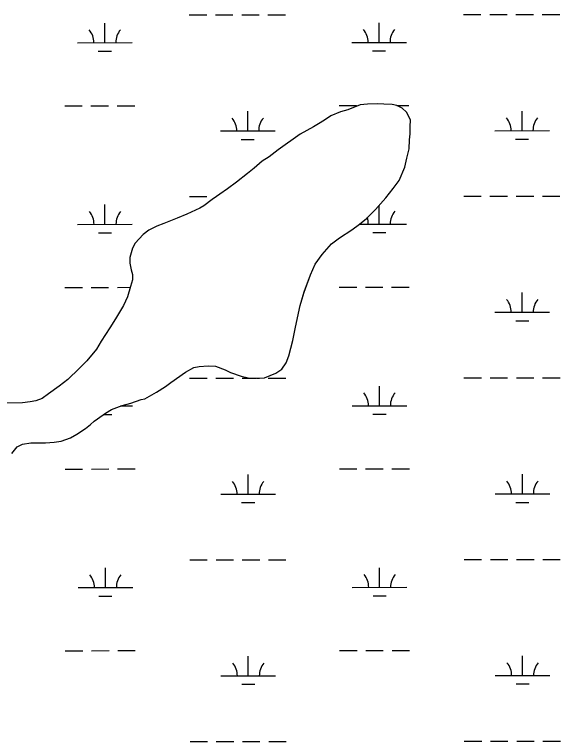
# Model space of a CAD drawing. Extents: x 3297753 to 3335611, y 652252 to 677623.
# Drawn here: x 3330152 to 3331151, y 664576 to 665907 of the extents above; entities that cross this region are included whole.
import ezdxf

# ---------------------------------------------------------------- set-up
doc = ezdxf.new("R2010")
doc.units = 0
doc.layers.add('V-SITE-VEGE', color=7, linetype='Continuous')
doc.layers.add('V-WETL-SWMP', color=7, linetype='Continuous')

msp = doc.modelspace()

# ---------------------------------------------------------------- linework, layer by layer
at = {"layer": 'V-SITE-VEGE'}
for p, q in [((3330783.9, 665741.7), (3330761.4, 665732.7)), ((3330797.8, 665743.3), (3330783.9, 665741.7)), ((3330815.3, 665743.4), (3330797.8, 665743.3)), ((3330827.7, 665742.8), (3330815.3, 665743.4)), ((3330843, 665742.2), (3330827.7, 665742.8)), ((3330851.1, 665740.9), (3330843, 665742.2)), ((3330861.3, 665735.9), (3330851.1, 665740.9)), ((3330868.7, 665728.6), (3330861.3, 665735.9)), ((3330730.8, 665721.4), (3330720.7, 665714.8)), ((3330748.3, 665728.9), (3330730.8, 665721.4)), ((3330761.4, 665732.7), (3330748.3, 665728.9)), ((3330876.2, 665714.1), (3330868.7, 665728.6)), ((3330711.2, 665708.8), (3330698.9, 665701.4)), ((3330720.7, 665714.8), (3330711.2, 665708.8)), ((3330875.5, 665701.7), (3330876.2, 665714.1)), ((3330698.9, 665701.4), (3330674.2, 665688)), ((3330875.7, 665688.6), (3330875.5, 665701.7)), ((3330674.2, 665688), (3330634.4, 665659.2)), ((3330874.3, 665677.6), (3330875.7, 665688.6)), ((3330873.8, 665661.5), (3330874.3, 665677.6)), ((3330634.4, 665659.2), (3330617.7, 665646.6)), ((3330869.6, 665644), (3330873.8, 665661.5)), ((3330617.7, 665646.6), (3330604.7, 665638.4)), ((3330866.1, 665627.9), (3330869.6, 665644)), ((3330604.7, 665638.4), (3330590.2, 665625.9)), ((3330577.9, 665616.3), (3330557.6, 665600)), ((3330590.2, 665625.9), (3330577.9, 665616.3)), ((3330855.4, 665603), (3330866.1, 665627.9)), ((3330844.6, 665588.3), (3330855.4, 665603)), ((3330541.7, 665588.2), (3330513.4, 665568.2)), ((3330557.6, 665600), (3330541.7, 665588.2)), ((3330830.9, 665571.3), (3330844.6, 665588.3)), ((3330513.4, 665568.2), (3330498.2, 665557.1)), ((3330812.1, 665550), (3330830.9, 665571.3)), ((3330490.9, 665552.6), (3330466.9, 665541.4)), ((3330498.2, 665557.1), (3330490.9, 665552.6)), ((3330795.5, 665533.8), (3330812.1, 665550)), ((3330466.9, 665541.4), (3330449.5, 665534)), ((3330424.8, 665524.2), (3330412.4, 665519.7)), ((3330449.5, 665534), (3330424.8, 665524.2)), ((3330768.7, 665513.1), (3330783.2, 665523.4)), ((3330783.2, 665523.4), (3330795.5, 665533.8)), ((3330397.2, 665512.3), (3330387, 665504.1)), ((3330412.4, 665519.7), (3330397.2, 665512.3)), ((3330746.2, 665498.2), (3330768.7, 665513.1)), ((3330387, 665504.1), (3330372.6, 665488.7)), ((3330731.7, 665487.1), (3330746.2, 665498.2)), ((3330372.6, 665488.7), (3330367.6, 665479.1)), ((3330714.4, 665468), (3330731.7, 665487.1)), ((3330367.6, 665479.1), (3330362.6, 665462.3)), ((3330362.6, 665462.3), (3330362.7, 665452.1)), ((3330702.1, 665450.3), (3330714.4, 665468)), ((3330362.7, 665452.1), (3330365, 665439.7)), ((3330693.6, 665430.6), (3330702.1, 665450.3)), ((3330365, 665439.7), (3330367.3, 665431)), ((3330367.3, 665431), (3330367.4, 665421.5)), ((3330681.5, 665399.1), (3330693.6, 665430.6)), ((3330367.4, 665421.5), (3330363.9, 665409)), ((3330363.9, 665409), (3330358.2, 665390)), ((3330358.2, 665390), (3330351.1, 665374.6)), ((3330674.4, 665374.2), (3330681.5, 665399.1)), ((3330351.1, 665374.6), (3330336.7, 665349.6)), ((3330666.1, 665334.7), (3330674.4, 665374.2)), ((3330336.7, 665349.6), (3330326, 665333.5)), ((3330326, 665333.5), (3330310.1, 665309.2)), ((3330661.2, 665310.5), (3330666.1, 665334.7)), ((3330310.1, 665309.2), (3330301.5, 665294.5)), ((3330653.5, 665282), (3330661.2, 665310.5)), ((3330301.5, 665294.5), (3330284.2, 665273.2)), ((3330648.5, 665269.5), (3330653.5, 665282)), ((3330284.2, 665273.2), (3330269.8, 665259.2)), ((3330640.6, 665257.8), (3330648.5, 665269.5)), ((3330269.8, 665259.2), (3330249.5, 665238.6)), ((3330464.7, 665252.4), (3330480, 665260.5)), ((3330480, 665260.5), (3330489.4, 665262.8)), ((3330489.4, 665262.8), (3330506.2, 665263.7)), ((3330506.2, 665263.7), (3330519.3, 665263.1)), ((3330519.3, 665263.1), (3330536.9, 665256.7)), ((3330536.9, 665256.7), (3330547.2, 665251.7)), ((3330629.7, 665250.4), (3330640.6, 665257.8)), ((3330437.9, 665233.1), (3330464.7, 665252.4)), ((3330547.2, 665251.7), (3330566.2, 665244.6)), ((3330566.2, 665244.6), (3330579.4, 665241.8)), ((3330579.4, 665241.8), (3330594.7, 665241.3)), ((3330594.7, 665241.3), (3330609.3, 665242.1)), ((3330609.3, 665242.1), (3330629.7, 665250.4)), ((3330249.5, 665238.6), (3330233.6, 665226.7)), ((3330427.8, 665225.7), (3330437.9, 665233.1)), ((3330233.6, 665226.7), (3330214, 665212.6)), ((3330403.1, 665210.9), (3330411.8, 665215.3)), ((3330411.8, 665215.3), (3330427.8, 665225.7)), ((3330202.4, 665203.8), (3330190.8, 665200)), ((3330214, 665212.6), (3330202.4, 665203.8)), ((3330364.6, 665195.2), (3330383.5, 665201.9)), ((3330383.5, 665201.9), (3330390, 665203.5)), ((3330390, 665203.5), (3330403.1, 665210.9)), ((3330166, 665196.1), (3330128.1, 665195.7)), ((3330180.6, 665197.7), (3330166, 665196.1)), ((3330190.8, 665200), (3330180.6, 665197.7)), ((3330328.9, 665183.9), (3330348.5, 665191.4)), ((3330348.5, 665191.4), (3330364.6, 665195.2)), ((3330303.5, 665166.8), (3330318, 665177.2)), ((3330318, 665177.2), (3330328.9, 665183.9)), ((3330290.5, 665156.5), (3330297.7, 665162.4)), ((3330297.7, 665162.4), (3330303.5, 665166.8)), ((3330265.9, 665138.7), (3330281.8, 665149.1)), ((3330281.8, 665149.1), (3330290.5, 665156.5)), ((3330254.2, 665132), (3330265.9, 665138.7)), ((3330166, 665120.2), (3330181.3, 665122.5)), ((3330181.3, 665122.5), (3330208.4, 665122.8)), ((3330208.4, 665122.8), (3330224.4, 665123.7)), ((3330224.4, 665123.7), (3330236.8, 665126)), ((3330236.8, 665126), (3330254.2, 665132)), ((3330146.5, 665103.2), (3330156.6, 665115.7)), ((3330156.6, 665115.7), (3330166, 665120.2))]:
    msp.add_line(p, q, dxfattribs=at)
at = {"layer": 'V-WETL-SWMP'}
for p, q in [((3330471.4, 665906.5), (3330503.4, 665906.6)), ((3330519.4, 665906.6), (3330551.4, 665906.6)), ((3330567.4, 665906.6), (3330599.4, 665906.7)), ((3330615.4, 665906.7), (3330647.4, 665906.7)), ((3330973.3, 665907), (3331005.3, 665907.1)), ((3331021.3, 665907.1), (3331053.3, 665907.1)), ((3331069.3, 665907.1), (3331101.3, 665907.2)), ((3331117.3, 665907.2), (3331149.3, 665907.2)), ((3330316.9, 665855.6), (3330316.9, 665891.6)), ((3330818.8, 665856.1), (3330818.8, 665892.1)), ((3330266.9, 665855.6), (3330366.9, 665855.7)), ((3330768.8, 665856.1), (3330868.8, 665856.2)), ((3330304.9, 665840.2), (3330328.9, 665840.2)), ((3330806.8, 665840.7), (3330830.8, 665840.7)), ((3330243.6, 665740.1), (3330275.6, 665740.2)), ((3330291.6, 665740.2), (3330323.6, 665740.2)), ((3330339.6, 665740.2), (3330371.6, 665740.3)), ((3330745.5, 665740.6), (3330777.5, 665740.7)), ((3330783.9, 665741.7), (3330761.4, 665732.7)), ((3330797.8, 665743.3), (3330783.9, 665741.7)), ((3330815.3, 665743.4), (3330797.8, 665743.3)), ((3330827.7, 665742.8), (3330815.3, 665743.4)), ((3330843, 665742.2), (3330827.7, 665742.8)), ((3330851.1, 665740.9), (3330843, 665742.2)), ((3330861.3, 665735.9), (3330851.1, 665740.9)), ((3330851.3, 665740.7), (3330873.5, 665740.8)), ((3330868.7, 665728.6), (3330861.3, 665735.9)), ((3330578.5, 665694), (3330578.5, 665730)), ((3330730.8, 665721.4), (3330720.7, 665714.8)), ((3330748.3, 665728.9), (3330730.8, 665721.4)), ((3330761.4, 665732.7), (3330748.3, 665728.9)), ((3330876.2, 665714.1), (3330868.7, 665728.6)), ((3331080.4, 665694.5), (3331080.4, 665730.5)), ((3330711.2, 665708.8), (3330698.9, 665701.4)), ((3330720.7, 665714.8), (3330711.2, 665708.8)), ((3330875.5, 665701.7), (3330876.2, 665714.1)), ((3330698.9, 665701.4), (3330674.2, 665688)), ((3330875.7, 665688.6), (3330875.5, 665701.7)), ((3331030.4, 665694.5), (3331130.4, 665694.6)), ((3330528.5, 665694), (3330628.5, 665694.1)), ((3330674.2, 665688), (3330634.4, 665659.2)), ((3330874.3, 665677.6), (3330875.7, 665688.6)), ((3330566.5, 665678.6), (3330590.5, 665678.6)), ((3330873.8, 665661.5), (3330874.3, 665677.6)), ((3331068.4, 665679.1), (3331092.4, 665679.1)), ((3330634.4, 665659.2), (3330617.7, 665646.6)), ((3330869.6, 665644), (3330873.8, 665661.5)), ((3330617.7, 665646.6), (3330604.7, 665638.4)), ((3330866.1, 665627.9), (3330869.6, 665644)), ((3330604.7, 665638.4), (3330590.2, 665625.9)), ((3330577.9, 665616.3), (3330557.6, 665600)), ((3330590.2, 665625.9), (3330577.9, 665616.3)), ((3330855.4, 665603), (3330866.1, 665627.9)), ((3330844.6, 665588.3), (3330855.4, 665603)), ((3330541.7, 665588.2), (3330513.4, 665568.2)), ((3330557.6, 665600), (3330541.7, 665588.2)), ((3330830.9, 665571.3), (3330844.6, 665588.3)), ((3330471.8, 665573.9), (3330503.8, 665573.9)), ((3330513.4, 665568.2), (3330498.2, 665557.1)), ((3330519.8, 665573.9), (3330521.5, 665573.9)), ((3330812.1, 665550), (3330830.9, 665571.3)), ((3330973.7, 665574.4), (3331005.7, 665574.4)), ((3331021.7, 665574.4), (3331053.7, 665574.4)), ((3331069.7, 665574.5), (3331101.7, 665574.5)), ((3331117.7, 665574.5), (3331149.7, 665574.5)), ((3330317.2, 665523), (3330317.2, 665559)), ((3330490.9, 665552.6), (3330466.9, 665541.4)), ((3330498.2, 665557.1), (3330490.9, 665552.6)), ((3330795.5, 665533.8), (3330812.1, 665550)), ((3330819.1, 665523.5), (3330819.1, 665558)), ((3330466.9, 665541.4), (3330449.5, 665534)), ((3330267.2, 665522.9), (3330367.2, 665523)), ((3330424.8, 665524.2), (3330412.4, 665519.7)), ((3330449.5, 665534), (3330424.8, 665524.2)), ((3330768.7, 665513.1), (3330783.2, 665523.4)), ((3330783.2, 665523.4), (3330795.5, 665533.8)), ((3330783.2, 665523.4), (3330869.1, 665523.5)), ((3330397.2, 665512.3), (3330387, 665504.1)), ((3330412.4, 665519.7), (3330397.2, 665512.3)), ((3330746.2, 665498.2), (3330768.7, 665513.1)), ((3330305.2, 665507.5), (3330329.2, 665507.5)), ((3330387, 665504.1), (3330372.6, 665488.7)), ((3330731.7, 665487.1), (3330746.2, 665498.2)), ((3330807.2, 665508), (3330831.2, 665508)), ((3330372.6, 665488.7), (3330367.6, 665479.1)), ((3330714.4, 665468), (3330731.7, 665487.1)), ((3330367.6, 665479.1), (3330362.6, 665462.3)), ((3330362.6, 665462.3), (3330362.7, 665452.1)), ((3330702.1, 665450.3), (3330714.4, 665468)), ((3330362.7, 665452.1), (3330365, 665439.7)), ((3330693.6, 665430.6), (3330702.1, 665450.3)), ((3330365, 665439.7), (3330367.3, 665431)), ((3330367.3, 665431), (3330367.4, 665421.5)), ((3330681.5, 665399), (3330693.6, 665430.6)), ((3330367.4, 665421.5), (3330363.9, 665409)), ((3330243.9, 665407.4), (3330275.9, 665407.5)), ((3330291.9, 665407.5), (3330323.9, 665407.5)), ((3330339.9, 665407.5), (3330363.5, 665407.6)), ((3330363.9, 665409), (3330358.2, 665390)), ((3330745.8, 665408), (3330777.8, 665408)), ((3330793.8, 665408), (3330825.8, 665408)), ((3330841.8, 665408.1), (3330873.8, 665408.1)), ((3330358.2, 665390), (3330351.1, 665374.6)), ((3330674.4, 665374.2), (3330681.5, 665399)), ((3331080.7, 665361.9), (3331080.7, 665397.9)), ((3330351.1, 665374.6), (3330336.7, 665349.6)), ((3330666.1, 665334.7), (3330674.4, 665374.2)), ((3331030.7, 665361.8), (3331130.7, 665361.9)), ((3330336.7, 665349.6), (3330326, 665333.5)), ((3331068.8, 665346.4), (3331092.8, 665346.4)), ((3330326, 665333.5), (3330310.1, 665309.2)), ((3330661.2, 665310.5), (3330666.1, 665334.7)), ((3330310.1, 665309.2), (3330301.5, 665294.5)), ((3330653.5, 665282), (3330661.2, 665310.5)), ((3330301.5, 665294.5), (3330284.2, 665273.2)), ((3330648.5, 665269.5), (3330653.5, 665282)), ((3330284.2, 665273.2), (3330269.8, 665259.2)), ((3330640.6, 665257.8), (3330648.5, 665269.5)), ((3330269.8, 665259.2), (3330249.5, 665238.5)), ((3330464.7, 665252.4), (3330480, 665260.6)), ((3330480, 665260.6), (3330489.4, 665262.8)), ((3330489.4, 665262.8), (3330506.2, 665263.7)), ((3330506.2, 665263.7), (3330519.3, 665263.1)), ((3330519.3, 665263.1), (3330536.9, 665256.7)), ((3330536.9, 665256.7), (3330547.2, 665251.7)), ((3330629.7, 665250.4), (3330640.6, 665257.8)), ((3330437.9, 665233.1), (3330464.7, 665252.4)), ((3330547.2, 665251.7), (3330566.2, 665244.6)), ((3330566.2, 665244.6), (3330579.4, 665241.8)), ((3330579.4, 665241.8), (3330594.7, 665241.3)), ((3330594.7, 665241.3), (3330609.3, 665242.1)), ((3330609.3, 665242.1), (3330629.7, 665250.4)), ((3331070, 665241.8), (3331102, 665241.8)), ((3331118, 665241.8), (3331150, 665241.9)), ((3330249.5, 665238.5), (3330233.6, 665226.7)), ((3330427.8, 665225.7), (3330437.9, 665233.1)), ((3330472.1, 665241.2), (3330504.1, 665241.2)), ((3330520.1, 665241.2), (3330552.1, 665241.3)), ((3330568.1, 665241.3), (3330593.6, 665241.3)), ((3330595.5, 665241.3), (3330600.1, 665241.3)), ((3330616.1, 665241.3), (3330648.1, 665241.4)), ((3330974, 665241.7), (3331006, 665241.7)), ((3331022, 665241.7), (3331054, 665241.8)), ((3330233.6, 665226.7), (3330214, 665212.6)), ((3330403.1, 665210.9), (3330411.8, 665215.3)), ((3330411.8, 665215.3), (3330427.8, 665225.7)), ((3330819.5, 665190.8), (3330819.4, 665226.8)), ((3330202.4, 665203.8), (3330190.8, 665200)), ((3330214, 665212.6), (3330202.4, 665203.8)), ((3330364.6, 665195.2), (3330383.5, 665201.9)), ((3330383.5, 665201.9), (3330390, 665203.5)), ((3330390, 665203.5), (3330403.1, 665210.9)), ((3330166, 665196.1), (3330128.1, 665195.7)), ((3330180.6, 665197.7), (3330166, 665196.1)), ((3330190.8, 665200), (3330180.6, 665197.7)), ((3330328.9, 665183.9), (3330348.5, 665191.4)), ((3330345.8, 665190.3), (3330367.6, 665190.3)), ((3330348.5, 665191.4), (3330364.6, 665195.2)), ((3330769.5, 665190.7), (3330869.5, 665190.8)), ((3330303.5, 665166.8), (3330318, 665177.2)), ((3330318, 665177.2), (3330328.9, 665183.9)), ((3330807.5, 665175.3), (3330831.5, 665175.4)), ((3330290.5, 665156.5), (3330297.7, 665162.4)), ((3330297.7, 665162.4), (3330303.5, 665166.8)), ((3330314.7, 665174.8), (3330329.6, 665174.9)), ((3330265.9, 665138.7), (3330281.8, 665149.1)), ((3330281.8, 665149.1), (3330290.5, 665156.5)), ((3330254.2, 665132), (3330265.9, 665138.7)), ((3330166, 665120.2), (3330181.3, 665122.5)), ((3330181.3, 665122.5), (3330208.4, 665122.8)), ((3330208.4, 665122.8), (3330224.4, 665123.7)), ((3330224.4, 665123.7), (3330236.8, 665126)), ((3330236.8, 665126), (3330254.2, 665132)), ((3330146.5, 665103.2), (3330156.6, 665115.7)), ((3330156.6, 665115.7), (3330166, 665120.2)), ((3330244.3, 665074.8), (3330276.3, 665074.8)), ((3330292.3, 665074.8), (3330324.3, 665074.9)), ((3330340.3, 665074.9), (3330372.3, 665074.9)), ((3330746.2, 665075.3), (3330778.2, 665075.3)), ((3330794.2, 665075.3), (3330826.2, 665075.4)), ((3330842.2, 665075.4), (3330874.2, 665075.4)), ((3330579.2, 665028.7), (3330579.1, 665064.7)), ((3331081.1, 665029.2), (3331081, 665065.2)), ((3331031.1, 665029.1), (3331131.1, 665029.2)), ((3330529.2, 665028.6), (3330629.2, 665028.7)), ((3330567.2, 665013.2), (3330591.2, 665013.3)), ((3331069.1, 665013.7), (3331093.1, 665013.8)), ((3330974.4, 664909), (3331006.4, 664909)), ((3331022.4, 664909.1), (3331054.4, 664909.1)), ((3331070.4, 664909.1), (3331102.4, 664909.1)), ((3331118.4, 664909.2), (3331150.4, 664909.2)), ((3330472.4, 664908.5), (3330504.4, 664908.5)), ((3330520.4, 664908.6), (3330552.4, 664908.6)), ((3330568.4, 664908.6), (3330600.4, 664908.6)), ((3330616.4, 664908.6), (3330648.4, 664908.7)), ((3330317.9, 664857.6), (3330317.9, 664893.6)), ((3330819.8, 664858.1), (3330819.8, 664894.1)), ((3330267.9, 664857.6), (3330367.9, 664857.7)), ((3330769.8, 664858.1), (3330869.8, 664858.2)), ((3330807.8, 664842.7), (3330831.8, 664842.7)), ((3330305.9, 664842.2), (3330329.9, 664842.2)), ((3330244.6, 664742.1), (3330276.6, 664742.1)), ((3330292.6, 664742.1), (3330324.6, 664742.2)), ((3330340.6, 664742.2), (3330372.6, 664742.2)), ((3330746.5, 664742.6), (3330778.5, 664742.6)), ((3330794.5, 664742.7), (3330826.5, 664742.7)), ((3330842.5, 664742.7), (3330874.5, 664742.7)), ((3330579.5, 664696), (3330579.5, 664732)), ((3331081.4, 664696.5), (3331081.4, 664732.5)), ((3330529.5, 664696), (3330629.5, 664696.1)), ((3331031.4, 664696.5), (3331131.4, 664696.6)), ((3330567.5, 664680.6), (3330591.5, 664680.6)), ((3331069.4, 664681.1), (3331093.4, 664681.1)), ((3330974.7, 664576.3), (3331006.7, 664576.4)), ((3331022.7, 664576.4), (3331054.7, 664576.4)), ((3331070.7, 664576.4), (3331102.7, 664576.5)), ((3331118.7, 664576.5), (3331150.7, 664576.5)), ((3330472.8, 664575.8), (3330504.8, 664575.9)), ((3330520.8, 664575.9), (3330552.8, 664575.9)), ((3330568.8, 664575.9), (3330600.8, 664576)), ((3330616.8, 664576), (3330648.8, 664576))]:
    msp.add_line(p, q, dxfattribs=at)
for centre, start, end in [((3330261.7, 665856), 359.2865, 40.8301), ((3330372.1, 665856.2), 139.2865, 180.8301), ((3330763.6, 665856.6), 359.2865, 40.8301), ((3330874, 665856.7), 139.2865, 180.8301), ((3330523.3, 665694.4), 359.2865, 40.8301), ((3330633.7, 665694.6), 139.2865, 180.8301), ((3331025.2, 665695), 359.2865, 40.8301), ((3331135.6, 665695.1), 139.2865, 180.8301), ((3330262, 665523.4), 359.2865, 40.8301), ((3330372.5, 665523.5), 139.2865, 180.8301), ((3330763.9, 665523.9), 359.2865, 19.1396), ((3330874.4, 665524), 139.2865, 180.8301), ((3331025.5, 665362.3), 359.2865, 40.8301), ((3331136, 665362.4), 139.2865, 180.8301), ((3330764.2, 665191.2), 359.2865, 40.8301), ((3330874.7, 665191.3), 139.2865, 180.8301), ((3330523.9, 665029.1), 359.2865, 40.8301), ((3330634.4, 665029.2), 139.2865, 180.8301), ((3331025.8, 665029.6), 359.2865, 40.8301), ((3331136.3, 665029.7), 139.2865, 180.8301), ((3330262.7, 664858), 359.2865, 40.8301), ((3330373.2, 664858.1), 139.2865, 180.8301), ((3330764.6, 664858.5), 359.2865, 40.8301), ((3330875.1, 664858.6), 139.2865, 180.8301), ((3330524.3, 664696.4), 359.2865, 40.8301), ((3330634.8, 664696.5), 139.2865, 180.8301), ((3331026.2, 664696.9), 359.2865, 40.8301), ((3331136.7, 664697), 139.2865, 180.8301)]:
    msp.add_arc(centre, 35.2, start, end, dxfattribs=at)

doc.saveas('drawing.dxf')
